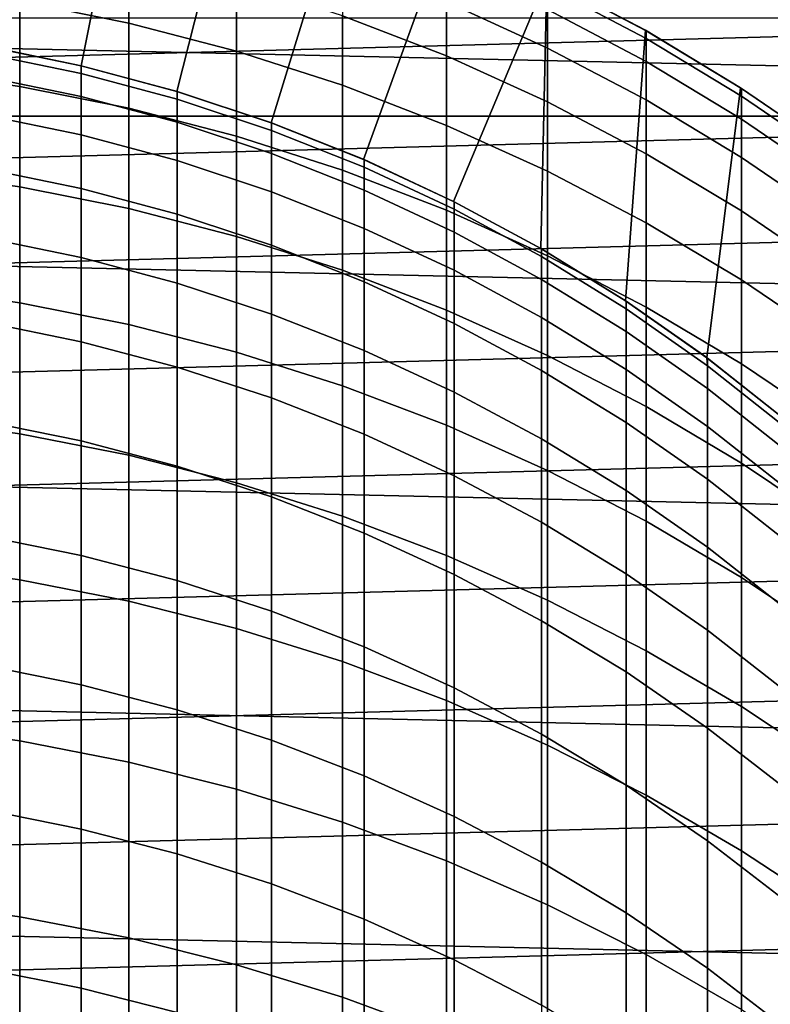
# Model space of a CAD drawing. Header units: metres. Extents: x -28 to 70, y -218 to 28.
# Tile 304 of 463: x 1.79 to 5.84, y 3.9 to 9.2. Entities that reach past the tile are written whole.
import ezdxf

# ---------------------------------------------------------------- set-up
doc = ezdxf.new("R2010")
doc.units = ezdxf.units.M
doc.layers.add('solid_10_261_432_XXX', color=7, linetype='CONTINUOUS')

msp = doc.modelspace()

# ---------------------------------------------------------------- linework, layer by layer
at = {"layer": 'solid_10_261_432_XXX'}
for points in [[(-25.28702, 10.80817, -5), (25.74646, 9.662806, -5), (26.154049, 8.497979, -5), (-25.74646, 9.662806, -5)], [(1.5975, 9.060243, 235.800003), (1.790391, 10.346231, 235.800003), (2.378282, 10.227109, 235.800003), (2.121712, 8.952003, 235.800003)], [(2.121712, 8.952003, 235.800003), (2.378282, 10.227109, 235.800003), (2.958127, 10.074696, 235.800003), (2.638545, 8.813518, 235.800003)], [(2.638545, 8.813518, 235.800003), (2.958127, 10.074696, 235.800003), (3.52855, 9.889355, 235.800003), (3.146645, 8.64515, 235.800003)], [(3.146645, 8.64515, 235.800003), (3.52855, 9.889355, 235.800003), (4.087319, 9.671807, 235.800003), (3.643899, 8.447603, 235.800003)], [(-25.74646, 9.662806, -5), (26.154049, 8.497979, -5), (26.508976, 7.316027, -5), (-26.154049, 8.497979, -5)], [(1.791665, 9.676285, 397.938965), (1.791665, 9.30016, 400.956421), (2.379969, 9.181998, 400.940033), (2.379969, 9.557716, 397.925842)], [(3.643899, 8.447603, 235.800003), (4.087319, 9.671807, 235.800003), (4.63283, 9.422679, 235.800003), (4.128985, 8.221401, 235.800003)], [(2.379969, 9.557716, 397.925842), (2.379969, 9.181998, 400.940033), (2.960494, 9.030728, 400.919067), (2.960494, 9.405926, 397.909058)], [(3.531343, 9.513033, 394.874512), (3.531343, 9.22141, 397.888611), (4.090651, 9.004772, 397.864655), (4.090651, 9.295817, 394.856506)], [(4.090651, 9.503864, 391.841492), (4.090651, 9.295817, 394.856506), (4.636589, 9.047103, 394.835907), (4.636589, 9.254677, 391.827759)], [(2.960494, 9.405926, 397.909058), (2.960494, 9.030728, 400.919067), (3.531343, 8.846845, 400.893555), (3.531343, 9.22141, 397.888611)], [(4.6, 7.967434, 235.800003), (4.128985, 8.221401, 235.800003), (4.63283, 9.422679, 235.800003)], [(4.6, 7.967434, 235.800003), (4.63283, 9.422679, 235.800003), (5.163232, 9.142815, 235.800003), (5.05545, 7.686507, 235.800003)], [(5.167373, 9.140473, 385.799988), (5.163232, 9.142815, 235.800003), (4.63283, 9.422679, 235.800003), (4.636589, 9.420831, 385.799988)], [(5.167373, 9.099033, 388.807281), (5.167373, 9.140473, 385.799988), (4.636589, 9.420831, 385.799988), (4.636589, 9.379284, 388.815033)], [(1.197506, 9.38483, 400.96817), (1.197506, 8.925348, 403.97644), (1.791665, 8.841035, 403.962341), (1.791665, 9.30016, 400.956421)], [(4.636589, 9.379284, 388.815033), (4.636589, 9.254677, 391.827759), (5.167373, 8.974746, 391.812317), (5.167373, 9.099033, 388.807281)], [(1.791665, 9.30016, 400.956421), (1.791665, 8.841035, 403.962341), (2.379969, 8.723369, 403.942719), (2.379969, 9.181998, 400.940033)], [(4.090651, 9.295817, 394.856506), (4.090651, 9.004772, 397.864655), (4.636589, 8.75672, 397.837189), (4.636589, 9.047103, 394.835907)], [(4.636589, 9.254677, 391.827759), (4.636589, 9.047103, 394.835907), (5.167373, 8.767703, 394.812744), (5.167373, 8.974746, 391.812317)], [(9.596316, 9.20873, 235.5), (-9.596246, 9.208803, 235.5), (-10.076961, 8.680141, 235.5)], [(10.077027, 8.680064, 235.5), (9.596316, 9.20873, 235.5), (-10.076961, 8.680141, 235.5)], [(2.379969, 9.181998, 400.940033), (2.379969, 8.723369, 403.942719), (2.960494, 8.572734, 403.917572), (2.960494, 9.030728, 400.919067)], [(3.531343, 9.22141, 397.888611), (3.531343, 8.846845, 400.893555), (4.090651, 8.63095, 400.863617), (4.090651, 9.004772, 397.864655)], [(5.05545, 7.686507, 235.800003), (5.163232, 9.142815, 235.800003), (5.676692, 8.833184, 235.800003), (5.493889, 7.379511, 235.800003)], [(5.681269, 8.830243, 385.799988), (5.676692, 8.833184, 235.800003), (5.163232, 9.142815, 235.800003), (5.167373, 9.140473, 385.799988)], [(5.681269, 8.78892, 388.798737), (5.681269, 8.830243, 385.799988), (5.167373, 9.140473, 385.799988), (5.167373, 9.099033, 388.807281)], [(5.167373, 9.099033, 388.807281), (5.167373, 8.974746, 391.812317), (5.681269, 8.664986, 391.795227), (5.681269, 8.78892, 388.798737)], [(2.123228, 8.951642, 385.799988), (1.598617, 9.060045, 385.799988), (1.5975, 9.060243, 235.800003), (2.121712, 8.952003, 235.800003)], [(1.598617, 9.018636, 388.805084), (1.598617, 9.060045, 385.799988), (2.123228, 8.951642, 385.799988), (2.123228, 8.910275, 388.802094)], [(2.123228, 8.910275, 388.802094), (2.123228, 8.786201, 391.80191), (1.598617, 8.89444, 391.807861), (1.598617, 9.018636, 388.805084)], [(2.960494, 9.030728, 400.919067), (2.960494, 8.572734, 403.917572), (3.531343, 8.389624, 403.887024), (3.531343, 8.846845, 400.893555)], [(4.636589, 9.047103, 394.835907), (4.636589, 8.75672, 397.837189), (5.167373, 8.478065, 397.806335), (5.167373, 8.767703, 394.812744)], [(4.090651, 9.004772, 397.864655), (4.090651, 8.63095, 400.863617), (4.636589, 8.383749, 400.829346), (4.636589, 8.75672, 397.837189)], [(5.167373, 8.974746, 391.812317), (5.167373, 8.767703, 394.812744), (5.681269, 8.458532, 394.78714), (5.681269, 8.664986, 391.795227)], [(1.197506, 8.925348, 403.97644), (1.197506, 8.383151, 406.970886), (1.791665, 8.299257, 406.954498), (1.791665, 8.841035, 403.962341)], [(2.640641, 8.812889, 385.799988), (2.123228, 8.951642, 385.799988), (2.121712, 8.952003, 235.800003), (2.638545, 8.813518, 235.800003)], [(2.123228, 8.910275, 388.802094), (2.123228, 8.951642, 385.799988), (2.640641, 8.812889, 385.799988), (2.640641, 8.771574, 388.798279)], [(2.640641, 8.771574, 388.798279), (2.640641, 8.647658, 391.79425), (2.123228, 8.786201, 391.80191), (2.123228, 8.910275, 388.802094)], [(2.123228, 8.786201, 391.80191), (2.123228, 8.579517, 394.79715), (1.598617, 8.68755, 394.806122), (1.598617, 8.89444, 391.807861)], [(1.791665, 8.841035, 403.962341), (1.791665, 8.299257, 406.954498), (2.379969, 8.182177, 406.931641), (2.379969, 8.723369, 403.942719)], [(3.1491, 8.644257, 385.799988), (2.640641, 8.812889, 385.799988), (2.638545, 8.813518, 235.800003), (3.146645, 8.64515, 235.800003)], [(2.640641, 8.771574, 388.798279), (2.640641, 8.812889, 385.799988), (3.1491, 8.644257, 385.799988), (3.1491, 8.603005, 388.79361)], [(3.531343, 8.846845, 400.893555), (3.531343, 8.389624, 403.887024), (4.090651, 8.174636, 403.851166), (4.090651, 8.63095, 400.863617)], [(5.493889, 7.379511, 235.800003), (5.676692, 8.833184, 235.800003), (6.171822, 8.494623, 235.800003), (5.913597, 7.04765, 235.800003)], [(6.176596, 8.491152, 385.799988), (6.171822, 8.494623, 235.800003), (5.676692, 8.833184, 235.800003), (5.681269, 8.830243, 385.799988)], [(6.176596, 8.449959, 388.789398), (6.176596, 8.491152, 385.799988), (5.681269, 8.830243, 385.799988), (5.681269, 8.78892, 388.798737)], [(2.640641, 8.647658, 391.79425), (2.640641, 8.441238, 394.785706), (2.123228, 8.579517, 394.79715), (2.123228, 8.786201, 391.80191)], [(3.1491, 8.603005, 388.79361), (3.1491, 8.479282, 391.784973), (2.640641, 8.647658, 391.79425), (2.640641, 8.771574, 388.798279)], [(4.636589, 8.75672, 397.837189), (4.636589, 8.383749, 400.829346), (5.167373, 8.10605, 400.790833), (5.167373, 8.478065, 397.806335)], [(5.167373, 8.767703, 394.812744), (5.167373, 8.478065, 397.806335), (5.681269, 8.169717, 397.772217), (5.681269, 8.458532, 394.78714)], [(5.681269, 8.78892, 388.798737), (5.681269, 8.664986, 391.795227), (6.176596, 8.326409, 391.77652), (6.176596, 8.449959, 388.789398)], [(2.379969, 8.723369, 403.942719), (2.379969, 8.182177, 406.931641), (2.960494, 8.032291, 406.902344), (2.960494, 8.572734, 403.917572)], [(10.077027, 8.680064, 235.5), (-10.528621, 8.126385, 235.5), (-10.949876, 7.549186, 235.5), (10.528684, 8.126303, 235.5)], [(10.077027, 8.680064, 235.5), (-10.076961, 8.680141, 235.5), (-10.528621, 8.126385, 235.5)], [(2.123228, 8.579517, 394.79715), (2.123228, 8.29038, 397.785583), (1.598617, 8.398125, 397.797516), (1.598617, 8.68755, 394.806122)], [(3.1491, 8.479282, 391.784973), (3.1491, 8.273181, 394.771759), (2.640641, 8.441238, 394.785706), (2.640641, 8.647658, 391.79425)], [(3.646882, 8.446316, 385.799988), (3.1491, 8.644257, 385.799988), (3.146645, 8.64515, 235.800003), (3.643899, 8.447603, 235.800003)], [(5.681269, 8.664986, 391.795227), (5.681269, 8.458532, 394.78714), (6.176596, 8.1206, 394.759125), (6.176596, 8.326409, 391.77652)], [(3.1491, 8.603005, 388.79361), (3.1491, 8.644257, 385.799988), (3.646882, 8.446316, 385.799988), (3.646882, 8.405139, 388.788177)], [(3.646882, 8.405139, 388.788177), (3.646882, 8.281642, 391.774078), (3.1491, 8.479282, 391.784973), (3.1491, 8.603005, 388.79361)], [(4.090651, 8.63095, 400.863617), (4.090651, 8.174636, 403.851166), (4.636589, 7.928473, 403.810089), (4.636589, 8.383749, 400.829346)], [(2.640641, 8.441238, 394.785706), (2.640641, 8.152469, 397.770325), (2.123228, 8.29038, 397.785583), (2.123228, 8.579517, 394.79715)], [(2.960494, 8.572734, 403.917572), (2.960494, 8.032291, 406.902344), (3.531343, 7.850093, 406.86676), (3.531343, 8.389624, 403.887024)], [(-26.154049, 8.497979, -5), (26.508976, 7.316027, -5), (26.810513, 6.119348, -5), (-26.508976, 7.316027, -5)], [(3.1491, 8.273181, 394.771759), (3.1491, 7.984859, 397.75177), (2.640641, 8.152469, 397.770325), (2.640641, 8.441238, 394.785706)], [(3.646882, 8.281642, 391.774078), (3.646882, 8.075916, 394.755432), (3.1491, 8.273181, 394.771759), (3.1491, 8.479282, 391.784973)], [(4.1323, 8.219738, 385.799988), (3.646882, 8.446316, 385.799988), (3.643899, 8.447603, 235.800003), (4.128985, 8.221401, 235.800003)], [(3.646882, 8.405139, 388.788177), (3.646882, 8.446316, 385.799988), (4.1323, 8.219738, 385.799988), (4.1323, 8.178648, 388.781921)], [(5.167373, 8.478065, 397.806335), (5.167373, 8.10605, 400.790833), (5.681269, 7.798759, 400.74823), (5.681269, 8.169717, 397.772217)], [(5.681269, 8.458532, 394.78714), (5.681269, 8.169717, 397.772217), (6.176596, 7.832684, 397.734924), (6.176596, 8.1206, 394.759125)], [(1.197506, 8.383151, 406.970886), (1.197506, 7.758648, 409.94928), (1.791665, 7.675238, 409.930573), (1.791665, 8.299257, 406.954498)], [(2.123228, 8.29038, 397.785583), (2.123228, 7.919008, 400.764893), (1.598617, 8.026383, 400.779785), (1.598617, 8.398125, 397.797516)], [(3.531343, 8.389624, 403.887024), (3.531343, 7.850093, 406.86676), (4.090651, 7.636175, 406.824982), (4.090651, 8.174636, 403.851166)], [(4.1323, 8.178648, 388.781921), (4.1323, 8.055408, 391.761597), (3.646882, 8.281642, 391.774078), (3.646882, 8.405139, 388.788177)], [(4.636589, 8.383749, 400.829346), (4.636589, 7.928473, 403.810089), (5.167373, 7.65194, 403.763947), (5.167373, 8.10605, 400.790833)], [(1.791665, 8.299257, 406.954498), (1.791665, 7.675238, 409.930573), (2.379969, 7.558832, 409.90451), (2.379969, 8.182177, 406.931641)], [(2.640641, 8.152469, 397.770325), (2.640641, 7.78157, 400.74585), (2.123228, 7.919008, 400.764893), (2.123228, 8.29038, 397.785583)], [(4.1323, 8.055408, 391.761597), (4.1323, 7.850113, 394.736725), (3.646882, 8.075916, 394.755432), (3.646882, 8.281642, 391.774078)], [(3.646882, 8.075916, 394.755432), (3.646882, 7.78812, 397.72998), (3.1491, 7.984859, 397.75177), (3.1491, 8.273181, 394.771759)], [(4.603708, 7.965292, 385.799988), (4.1323, 8.219738, 385.799988), (4.128985, 8.221401, 235.800003), (4.6, 7.967434, 235.800003)], [(2.379969, 8.182177, 406.931641), (2.379969, 7.558832, 409.90451), (2.960494, 7.409811, 409.871094), (2.960494, 8.032291, 406.902344)], [(4.090651, 8.174636, 403.851166), (4.090651, 7.636175, 406.824982), (4.636589, 7.391237, 406.77713), (4.636589, 7.928473, 403.810089)], [(4.1323, 8.178648, 388.781921), (4.1323, 8.219738, 385.799988), (4.603708, 7.965292, 385.799988), (4.603708, 7.924298, 388.774902)], [(4.603708, 7.924298, 388.774902), (4.603708, 7.801348, 391.747559), (4.1323, 8.055408, 391.761597), (4.1323, 8.178648, 388.781921)], [(5.681269, 8.169717, 397.772217), (5.681269, 7.798759, 400.74823), (6.176596, 7.462882, 400.70166), (6.176596, 7.832684, 397.734924)], [(10.528684, 8.126303, 235.5), (-10.949876, 7.549186, 235.5), (-11.339507, 6.950221, 235.5), (10.949935, 7.549101, 235.5)], [(3.1491, 7.984859, 397.75177), (3.1491, 7.614535, 400.722687), (2.640641, 7.78157, 400.74585), (2.640641, 8.152469, 397.770325)], [(4.1323, 7.850113, 394.736725), (4.1323, 7.562918, 397.705048), (3.646882, 7.78812, 397.72998), (3.646882, 8.075916, 394.755432)], [(5.167373, 8.10605, 400.790833), (5.167373, 7.65194, 403.763947), (5.681269, 7.34594, 403.71286), (5.681269, 7.798759, 400.74823)], [(2.123228, 7.919008, 400.764893), (2.123228, 7.465684, 403.732849), (1.598617, 7.572608, 403.750702), (1.598617, 8.026383, 400.779785)], [(2.960494, 8.032291, 406.902344), (2.960494, 7.409811, 409.871094), (3.531343, 7.228662, 409.830505), (3.531343, 7.850093, 406.86676)], [(4.603708, 7.801348, 391.747559), (4.603708, 7.596536, 394.715698), (4.1323, 7.850113, 394.736725), (4.1323, 8.055408, 391.761597)], [(3.646882, 7.78812, 397.72998), (3.646882, 7.418471, 400.695496), (3.1491, 7.614535, 400.722687), (3.1491, 7.984859, 397.75177)], [(5.059506, 7.68384, 385.799988), (4.603708, 7.965292, 385.799988), (4.6, 7.967434, 235.800003), (5.05545, 7.686507, 235.800003)], [(4.603708, 7.924298, 388.774902), (4.603708, 7.965292, 385.799988), (5.059506, 7.68384, 385.799988), (5.059506, 7.642953, 388.767151)], [(2.640641, 7.78157, 400.74585), (2.640641, 7.328823, 403.710022), (2.123228, 7.465684, 403.732849), (2.123228, 7.919008, 400.764893)], [(5.059506, 7.642953, 388.767151), (5.059506, 7.520324, 391.732056), (4.603708, 7.801348, 391.747559), (4.603708, 7.924298, 388.774902)], [(4.636589, 7.928473, 403.810089), (4.636589, 7.391237, 406.77713), (5.167373, 7.116081, 406.723389), (5.167373, 7.65194, 403.763947)], [(3.531343, 7.850093, 406.86676), (3.531343, 7.228662, 409.830505), (4.090651, 7.015976, 409.782837), (4.090651, 7.636175, 406.824982)], [(4.603708, 7.596536, 394.715698), (4.603708, 7.310016, 397.677063), (4.1323, 7.562918, 397.705048), (4.1323, 7.850113, 394.736725)], [(5.059506, 7.520324, 391.732056), (5.059506, 7.316045, 394.692474), (4.603708, 7.596536, 394.715698), (4.603708, 7.801348, 391.747559)], [(5.681269, 7.798759, 400.74823), (5.681269, 7.34594, 403.71286), (6.176596, 7.011474, 403.657043), (6.176596, 7.462882, 400.70166)], [(1.197506, 7.758648, 409.94928), (1.197506, 7.052316, 412.909332), (1.791665, 6.969452, 412.888336), (1.791665, 7.675238, 409.930573)], [(3.1491, 7.614535, 400.722687), (3.1491, 7.16249, 403.682251), (2.640641, 7.328823, 403.710022), (2.640641, 7.78157, 400.74585)], [(4.1323, 7.562918, 397.705048), (4.1323, 7.194041, 400.664368), (3.646882, 7.418471, 400.695496), (3.646882, 7.78812, 397.72998)], [(1.791665, 7.675238, 409.930573), (1.791665, 6.969452, 412.888336), (2.379969, 6.853809, 412.85907), (2.379969, 7.558832, 409.90451)], [(5.493859, 7.379533, 385.799988), (5.059506, 7.68384, 385.799988), (5.05545, 7.686507, 235.800003), (5.493889, 7.379511, 235.800003)], [(5.059506, 7.642953, 388.767151), (5.059506, 7.68384, 385.799988), (5.493859, 7.379533, 385.799988), (5.498151, 7.335566, 388.758698)], [(5.498151, 7.335566, 388.758698), (5.498151, 7.213287, 391.715118), (5.059506, 7.520324, 391.732056), (5.059506, 7.642953, 388.767151)], [(5.167373, 7.65194, 403.763947), (5.167373, 7.116081, 406.723389), (5.681269, 6.811604, 406.66391), (5.681269, 7.34594, 403.71286)], [(3.646882, 7.418471, 400.695496), (3.646882, 6.967249, 403.649689), (3.1491, 7.16249, 403.682251), (3.1491, 7.614535, 400.722687)], [(4.090651, 7.636175, 406.824982), (4.090651, 7.015976, 409.782837), (4.636589, 6.77245, 409.728271), (4.636589, 7.391237, 406.77713)], [(5.059506, 7.316045, 394.692474), (5.059506, 7.030272, 397.646118), (4.603708, 7.310016, 397.677063), (4.603708, 7.596536, 394.715698)], [(10.949935, 7.549101, 235.5), (-11.339507, 6.950221, 235.5), (-11.696429, 6.331155, 235.5), (11.33956, 6.950134, 235.5)], [(2.123228, 7.465684, 403.732849), (2.123228, 6.930752, 406.687195), (1.598617, 7.037144, 406.707977), (1.598617, 7.572608, 403.750702)], [(2.379969, 7.558832, 409.90451), (2.379969, 6.853809, 412.85907), (2.960494, 6.705765, 412.821564), (2.960494, 7.409811, 409.871094)], [(4.603708, 7.310016, 397.677063), (4.603708, 6.942006, 400.629425), (4.1323, 7.194041, 400.664368), (4.1323, 7.562918, 397.705048)], [(5.498151, 7.213287, 391.715118), (5.498151, 7.009591, 394.667053), (5.059506, 7.316045, 394.692474), (5.059506, 7.520324, 391.732056)], [(2.640641, 7.328823, 403.710022), (2.640641, 6.794573, 406.660583), (2.123228, 6.930752, 406.687195), (2.123228, 7.465684, 403.732849)], [(2.960494, 7.409811, 409.871094), (2.960494, 6.705765, 412.821564), (3.531343, 6.525803, 412.776001), (3.531343, 7.228662, 409.830505)], [(4.1323, 7.194041, 400.664368), (4.1323, 6.743762, 403.612396), (3.646882, 6.967249, 403.649689), (3.646882, 7.418471, 400.695496)], [(4.636589, 7.391237, 406.77713), (4.636589, 6.77245, 409.728271), (5.167373, 6.498879, 409.666962), (5.167373, 7.116081, 406.723389)], [(5.498151, 7.376336, 385.799988), (5.493859, 7.379533, 385.799988), (5.493889, 7.379511, 235.800003), (5.913597, 7.04765, 235.800003)], [(5.498151, 7.335566, 388.758698), (5.493859, 7.379533, 385.799988), (5.498151, 7.376336, 385.799988)], [(5.913646, 7.047609, 385.799988), (5.498151, 7.376336, 385.799988), (5.913597, 7.04765, 235.800003)], [(5.498151, 7.335566, 388.758698), (5.498151, 7.376336, 385.799988), (5.913646, 7.047609, 385.799988), (5.918155, 7.003179, 388.749512)], [(3.1491, 7.16249, 403.682251), (3.1491, 6.629068, 406.628265), (2.640641, 6.794573, 406.660583), (2.640641, 7.328823, 403.710022)], [(5.918155, 7.003179, 388.749512), (5.918155, 6.881279, 391.696808), (5.498151, 7.213287, 391.715118), (5.498151, 7.335566, 388.758698)], [(5.681269, 7.34594, 403.71286), (5.681269, 6.811604, 406.66391), (6.176596, 6.478803, 406.598907), (6.176596, 7.011474, 403.657043)], [(-26.508976, 7.316027, -5), (26.810513, 6.119348, -5), (27.058064, 4.910316, -5), (-26.810513, 6.119348, -5)], [(5.059506, 7.030272, 397.646118), (5.059506, 6.663221, 400.590759), (4.603708, 6.942006, 400.629425), (4.603708, 7.310016, 397.677063)], [(5.498151, 7.009591, 394.667053), (5.498151, 6.724634, 397.612274), (5.059506, 7.030272, 397.646118), (5.059506, 7.316045, 394.692474)], [(3.531343, 7.228662, 409.830505), (3.531343, 6.525803, 412.776001), (4.090651, 6.314512, 412.722504), (4.090651, 7.015976, 409.782837)], [(5.918155, 6.881279, 391.696808), (5.918155, 6.678214, 394.639618), (5.498151, 7.009591, 394.667053), (5.498151, 7.213287, 391.715118)], [(3.646882, 6.967249, 403.649689), (3.646882, 6.434798, 406.590302), (3.1491, 6.629068, 406.628265), (3.1491, 7.16249, 403.682251)], [(4.603708, 6.942006, 400.629425), (4.603708, 6.492786, 403.570496), (4.1323, 6.743762, 403.612396), (4.1323, 7.194041, 400.664368)], [(5.167373, 7.116081, 406.723389), (5.167373, 6.498879, 409.666962), (5.681269, 6.196157, 409.599121), (5.681269, 6.811604, 406.66391)], [(1.197506, 7.052316, 412.909332), (1.197506, 6.264689, 415.848785), (1.791665, 6.182435, 415.825531), (1.791665, 6.969452, 412.888336)], [(2.123228, 6.930752, 406.687195), (2.123228, 6.314619, 409.625671), (1.598617, 6.420398, 409.649384), (1.598617, 7.037144, 406.707977)], [(4.090651, 7.015976, 409.782837), (4.090651, 6.314512, 412.722504), (4.636589, 6.072582, 412.661224), (4.636589, 6.77245, 409.728271)], [(5.498151, 6.724634, 397.612274), (5.498151, 6.358632, 400.548523), (5.059506, 6.663221, 400.590759), (5.059506, 7.030272, 397.646118)], [(5.918155, 6.678214, 394.639618), (5.918155, 6.394139, 397.575714), (5.498151, 6.724634, 397.612274), (5.498151, 7.009591, 394.667053)], [(11.33956, 6.950134, 235.5), (-11.696429, 6.331155, 235.5), (-12.019579, 5.693832, 235.5), (11.696478, 6.331065, 235.5)], [(1.791665, 6.969452, 412.888336), (1.791665, 6.182435, 415.825531), (2.379969, 6.067643, 415.79306), (2.379969, 6.853809, 412.85907)], [(4.1323, 6.743762, 403.612396), (4.1323, 6.212424, 406.546875), (3.646882, 6.434798, 406.590302), (3.646882, 6.967249, 403.649689)], [(2.640641, 6.794573, 406.660583), (2.640641, 6.179224, 409.595306), (2.123228, 6.314619, 409.625671), (2.123228, 6.930752, 406.687195)], [(5.059506, 6.663221, 400.590759), (5.059506, 6.215173, 403.52417), (4.603708, 6.492786, 403.570496), (4.603708, 6.942006, 400.629425)], [(2.379969, 6.853809, 412.85907), (2.379969, 6.067643, 415.79306), (2.960494, 5.920688, 415.751526), (2.960494, 6.705765, 412.821564)], [(3.1491, 6.629068, 406.628265), (3.1491, 6.014672, 409.558441), (2.640641, 6.179224, 409.595306), (2.640641, 6.794573, 406.660583)], [(5.681269, 6.811604, 406.66391), (5.681269, 6.196157, 409.599121), (6.176596, 5.865273, 409.524963), (6.176596, 6.478803, 406.598907)], [(4.603708, 6.492786, 403.570496), (4.603708, 5.962697, 406.498108), (4.1323, 6.212424, 406.546875), (4.1323, 6.743762, 403.612396)], [(4.636589, 6.77245, 409.728271), (4.636589, 6.072582, 412.661224), (5.167373, 5.800804, 412.592407), (5.167373, 6.498879, 409.666962)], [(2.960494, 6.705765, 412.821564), (2.960494, 5.920688, 415.751526), (3.531343, 5.74205, 415.700989), (3.531343, 6.525803, 412.776001)], [(5.918155, 6.394139, 397.575714), (5.918155, 6.029271, 400.502838), (5.498151, 6.358632, 400.548523), (5.498151, 6.724634, 397.612274)], [(5.498151, 6.358632, 400.548523), (5.498151, 5.911863, 403.473572), (5.059506, 6.215173, 403.52417), (5.059506, 6.663221, 400.590759)], [(3.646882, 6.434798, 406.590302), (3.646882, 5.821523, 409.515167), (3.1491, 6.014672, 409.558441), (3.1491, 6.629068, 406.628265)], [(3.531343, 6.525803, 412.776001), (3.531343, 5.74205, 415.700989), (4.090651, 5.532314, 415.641693), (4.090651, 6.314512, 412.722504)], [(5.059506, 6.215173, 403.52417), (5.059506, 5.686465, 406.444122), (4.603708, 5.962697, 406.498108), (4.603708, 6.492786, 403.570496)], [(5.167373, 6.498879, 409.666962), (5.167373, 5.800804, 412.592407), (5.681269, 5.500066, 412.516235), (5.681269, 6.196157, 409.599121)], [(2.123228, 6.314619, 409.625671), (2.123228, 5.617751, 412.546051), (1.598617, 5.722837, 412.572662), (1.598617, 6.420398, 409.649384)], [(4.1323, 6.212424, 406.546875), (4.1323, 5.600429, 409.465607), (3.646882, 5.821523, 409.515167), (3.646882, 6.434798, 406.590302)], [(11.696478, 6.331065, 235.5), (-12.019579, 5.693832, 235.5), (-12.308029, 5.04008, 235.5), (12.019623, 5.693739, 235.5)], [(2.640641, 6.179224, 409.595306), (2.640641, 5.483244, 412.511993), (2.123228, 5.617751, 412.546051), (2.123228, 6.314619, 409.625671)], [(4.090651, 6.314512, 412.722504), (4.090651, 5.532314, 415.641693), (4.636589, 5.292164, 415.573792), (4.636589, 6.072582, 412.661224)], [(5.918155, 6.029271, 400.502838), (5.918155, 5.583885, 403.418823), (5.498151, 5.911863, 403.473572), (5.498151, 6.358632, 400.548523)], [(1.197506, 6.264689, 415.848785), (1.197506, 5.396366, 418.765442), (1.791665, 5.314785, 418.739929), (1.791665, 6.182435, 415.825531)], [(4.603708, 5.962697, 406.498108), (4.603708, 5.352141, 409.409973), (4.1323, 5.600429, 409.465607), (4.1323, 6.212424, 406.546875)], [(5.498151, 5.911863, 403.473572), (5.498151, 5.384665, 406.385193), (5.059506, 5.686465, 406.444122), (5.059506, 6.215173, 403.52417)], [(1.791665, 6.182435, 415.825531), (1.791665, 5.314785, 418.739929), (2.379969, 5.200931, 418.704315), (2.379969, 6.067643, 415.79306)], [(3.1491, 6.014672, 409.558441), (3.1491, 5.319771, 412.470581), (2.640641, 5.483244, 412.511993), (2.640641, 6.179224, 409.595306)], [(5.681269, 6.196157, 409.599121), (5.681269, 5.500066, 412.516235), (6.176596, 5.171351, 412.433014), (6.176596, 5.865273, 409.524963)], [(-26.810513, 6.119348, -5), (27.058064, 4.910316, -5), (27.251122, 3.691395, -5), (-27.058064, 4.910316, -5)], [(2.379969, 6.067643, 415.79306), (2.379969, 5.200931, 418.704315), (2.960494, 5.055176, 418.658722), (2.960494, 5.920688, 415.751526)], [(4.636589, 6.072582, 412.661224), (4.636589, 5.292164, 415.573792), (5.167373, 5.022385, 415.497498), (5.167373, 5.800804, 412.592407)], [(3.646882, 5.821523, 409.515167), (3.646882, 5.127887, 412.421997), (3.1491, 5.319771, 412.470581), (3.1491, 6.014672, 409.558441)], [(5.059506, 5.686465, 406.444122), (5.059506, 5.077501, 409.348419), (4.603708, 5.352141, 409.409973), (4.603708, 5.962697, 406.498108)], [(2.960494, 5.920688, 415.751526), (2.960494, 5.055176, 418.658722), (3.531343, 4.877998, 418.603302), (3.531343, 5.74205, 415.700989)], [(5.918155, 5.583885, 403.418823), (5.918155, 5.05832, 406.321442), (5.498151, 5.384665, 406.385193), (5.498151, 5.911863, 403.473572)], [(4.1323, 5.600429, 409.465607), (4.1323, 4.908243, 412.366364), (3.646882, 5.127887, 412.421997), (3.646882, 5.821523, 409.515167)], [(5.167373, 5.800804, 412.592407), (5.167373, 5.022385, 415.497498), (5.681269, 4.72386, 415.413086), (5.681269, 5.500066, 412.516235)], [(3.531343, 5.74205, 415.700989), (3.531343, 4.877998, 418.603302), (4.090651, 4.669975, 418.538239), (4.090651, 5.532314, 415.641693)], [(12.019623, 5.693739, 235.5), (-12.308029, 5.04008, 235.5), (-12.56096, 4.371758, 235.5), (12.308068, 5.039984, 235.5)], [(2.123228, 5.617751, 412.546051), (2.123228, 4.840679, 415.446106), (1.598617, 4.944992, 415.475616), (1.598617, 5.722837, 412.572662)], [(5.498151, 5.384665, 406.385193), (5.498151, 4.77744, 409.281189), (5.059506, 5.077501, 409.348419), (5.059506, 5.686465, 406.444122)], [(2.640641, 5.483244, 412.511993), (2.640641, 4.707161, 415.408356), (2.123228, 4.840679, 415.446106), (2.123228, 5.617751, 412.546051)], [(4.603708, 5.352141, 409.409973), (4.603708, 4.661582, 412.303925), (4.1323, 4.908243, 412.366364), (4.1323, 5.600429, 409.465607)], [(4.090651, 5.532314, 415.641693), (4.090651, 4.669975, 418.538239), (4.636589, 4.431788, 418.463745), (4.636589, 5.292164, 415.573792)], [(3.1491, 5.319771, 412.470581), (3.1491, 4.544891, 415.362488), (2.640641, 4.707161, 415.408356), (2.640641, 5.483244, 412.511993)], [(5.681269, 5.500066, 412.516235), (5.681269, 4.72386, 415.413086), (6.176596, 4.397563, 415.320831), (6.176596, 5.171351, 412.433014)], [(1.197506, 5.396366, 418.765442), (1.197506, 4.448007, 421.657043), (1.791665, 4.367159, 421.629303), (1.791665, 5.314785, 418.739929)], [(5.918155, 5.05832, 406.321442), (5.918155, 4.452975, 409.208466), (5.498151, 4.77744, 409.281189), (5.498151, 5.384665, 406.385193)], [(1.791665, 5.314785, 418.739929), (1.791665, 4.367159, 421.629303), (2.379969, 4.25433, 421.590546), (2.379969, 5.200931, 418.704315)], [(3.646882, 5.127887, 412.421997), (3.646882, 4.354419, 415.308624), (3.1491, 4.544891, 415.362488), (3.1491, 5.319771, 412.470581)], [(5.059506, 5.077501, 409.348419), (5.059506, 4.388743, 412.234833), (4.603708, 4.661582, 412.303925), (4.603708, 5.352141, 409.409973)], [(4.636589, 5.292164, 415.573792), (4.636589, 4.431788, 418.463745), (5.167373, 4.164214, 418.380035), (5.167373, 5.022385, 415.497498)], [(2.379969, 5.200931, 418.704315), (2.379969, 4.25433, 421.590546), (2.960494, 4.109887, 421.540955), (2.960494, 5.055176, 418.658722)], [(4.1323, 4.908243, 412.366364), (4.1323, 4.136391, 415.246979), (3.646882, 4.354419, 415.308624), (3.646882, 5.127887, 412.421997)], [(12.308068, 5.039984, 235.5), (-12.56096, 4.371758, 235.5), (-12.777622, 3.69085, 235.5), (12.560993, 4.371662, 235.5)], [(2.960494, 5.055176, 418.658722), (2.960494, 4.109887, 421.540955), (3.531343, 3.934303, 421.480682), (3.531343, 4.877998, 418.603302)], [(5.498151, 4.77744, 409.281189), (5.498151, 4.090649, 412.159332), (5.059506, 4.388743, 412.234833), (5.059506, 5.077501, 409.348419)], [(5.167373, 5.022385, 415.497498), (5.167373, 4.164214, 418.380035), (5.681269, 3.868128, 418.287445), (5.681269, 4.72386, 415.413086)], [(2.123228, 4.840679, 415.446106), (2.123228, 3.983992, 418.323669), (1.598617, 4.087453, 418.356049), (1.598617, 4.944992, 415.475616)], [(-27.058064, 4.910316, -5), (27.251122, 3.691395, -5), (27.389296, 2.465067, -5), (-27.251122, 3.691395, -5)], [(4.603708, 4.661582, 412.303925), (4.603708, 3.891546, 415.177734), (4.1323, 4.136391, 415.246979), (4.1323, 4.908243, 412.366364)], [(2.640641, 4.707161, 415.408356), (2.640641, 3.851566, 418.282257), (2.123228, 3.983992, 418.323669), (2.123228, 4.840679, 415.446106)], [(3.531343, 4.877998, 418.603302), (3.531343, 3.934303, 421.480682), (4.090651, 3.728152, 421.409912), (4.090651, 4.669975, 418.538239)], [(5.918155, 4.452975, 409.208466), (5.918155, 3.768311, 412.077698), (5.498151, 4.090649, 412.159332), (5.498151, 4.77744, 409.281189)], [(5.681269, 4.72386, 415.413086), (5.681269, 3.868128, 418.287445), (6.176596, 3.544498, 418.186218), (6.176596, 4.397563, 415.320831)], [(3.1491, 4.544891, 415.362488), (3.1491, 3.690622, 418.231934), (2.640641, 3.851566, 418.282257), (2.640641, 4.707161, 415.408356)], [(4.090651, 4.669975, 418.538239), (4.090651, 3.728152, 421.409912), (4.636589, 3.492108, 421.328888), (4.636589, 4.431788, 418.463745)], [(5.059506, 4.388743, 412.234833), (5.059506, 3.620713, 415.101135), (4.603708, 3.891546, 415.177734), (4.603708, 4.661582, 412.303925)], [(3.646882, 4.354419, 415.308624), (3.646882, 3.501706, 418.172821), (3.1491, 3.690622, 418.231934), (3.1491, 4.544891, 415.362488)], [(1.197506, 4.448007, 421.657043), (1.197506, 3.420332, 424.521423), (1.791665, 3.340279, 424.491455), (1.791665, 4.367159, 421.629303)], [(4.636589, 4.431788, 418.463745), (4.636589, 3.492108, 421.328888), (5.167373, 3.226942, 421.237854), (5.167373, 4.164214, 418.380035)], [(12.560993, 4.371662, 235.5), (-12.777622, 3.69085, 235.5), (-12.957409, 2.999256, 235.5), (12.777651, 3.690751, 235.5)], [(1.791665, 4.367159, 421.629303), (1.791665, 3.340279, 424.491455), (2.379969, 3.22856, 424.449615), (2.379969, 4.25433, 421.590546)], [(4.1323, 4.136391, 415.246979), (4.1323, 3.285459, 418.105194), (3.646882, 3.501706, 418.172821), (3.646882, 4.354419, 415.308624)], [(5.498151, 4.090649, 412.159332), (5.498151, 3.324812, 415.017487), (5.059506, 3.620713, 415.101135), (5.059506, 4.388743, 412.234833)], [(2.379969, 4.25433, 421.590546), (2.379969, 3.22856, 424.449615), (2.960494, 3.085538, 424.396088), (2.960494, 4.109887, 421.540955)], [(5.167373, 4.164214, 418.380035), (5.167373, 3.226942, 421.237854), (5.681269, 2.93352, 421.137115), (5.681269, 3.868128, 418.287445)], [(2.123228, 3.983992, 418.323669), (2.123228, 3.048342, 421.176544), (1.598617, 3.150871, 421.211731), (1.598617, 4.087453, 418.356049)], [(2.960494, 4.109887, 421.540955), (2.960494, 3.085538, 424.396088), (3.531343, 2.911682, 424.330994), (3.531343, 3.934303, 421.480682)], [(4.603708, 3.891546, 415.177734), (4.603708, 3.042615, 418.029236), (4.1323, 3.285459, 418.105194), (4.1323, 4.136391, 415.246979)], [(5.918155, 3.768311, 412.077698), (5.918155, 3.004845, 414.927002), (5.498151, 3.324812, 415.017487), (5.498151, 4.090649, 412.159332)], [(2.640641, 3.851566, 418.282257), (2.640641, 2.917107, 421.1315), (2.123228, 3.048342, 421.176544), (2.123228, 3.983992, 418.323669)], [(3.531343, 3.934303, 421.480682), (3.531343, 2.911682, 424.330994), (4.090651, 2.70756, 424.254547), (4.090651, 3.728152, 421.409912)]]:
    msp.add_3dface(points, dxfattribs=at)

doc.saveas('drawing.dxf')
